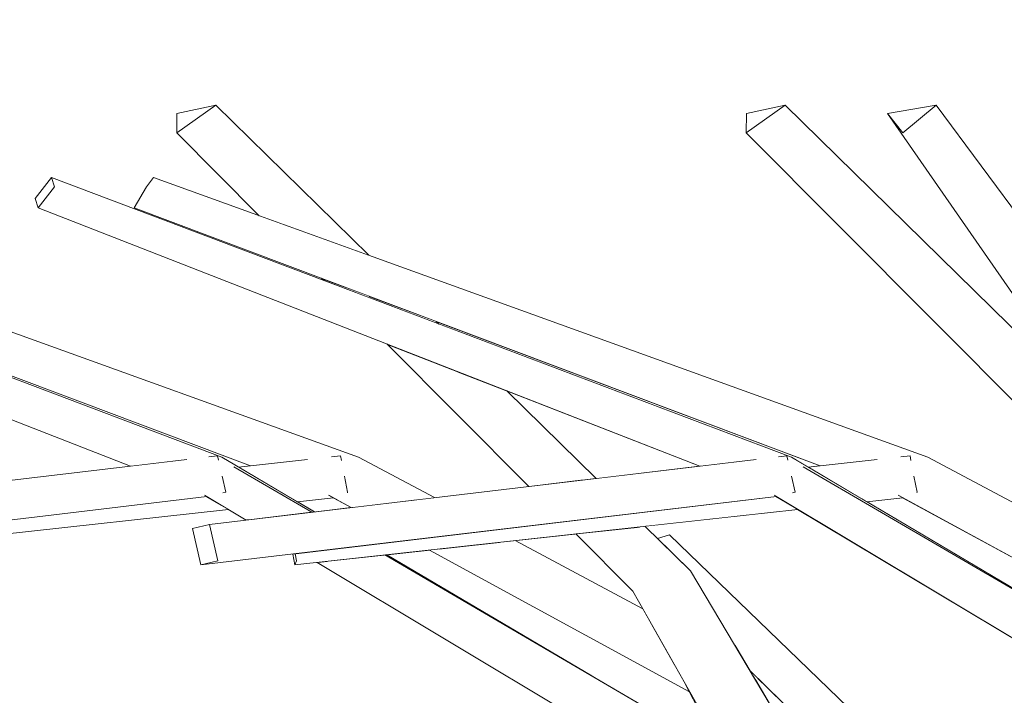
# Model space of a CAD drawing. Extents: x -289599 to -184549, y 66678 to 295474.
# Tile 460 of 656: x -250971 to -250891, y 71857 to 71912. Entities that reach past the tile are written whole.
import ezdxf

# ---------------------------------------------------------------- set-up
doc = ezdxf.new("R2010")
doc.units = 0
doc.header["$MEASUREMENT"] = 0
doc.linetypes.add('Wipeout_Contour', pattern=[1000, 0, -1000])
doc.layers.add('arch drzewa', color=8, linetype='Continuous')
doc.layers.add('Model drzwi', color=8, linetype='Continuous')
doc.layers.add('arch drzewa_Nr_Pióra__4', color=8, linetype='Continuous', lineweight=9)

msp = doc.modelspace()

# ---------------------------------------------------------------- wipeouts: each hides what was drawn before it
at = {"color": 254, "linetype": 'Wipeout_Contour', "lineweight": 0, "ltscale": 1279621.828077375}
msp.add_wipeout([(-250899.944, 71936.414), (-250862.955, 71906.83), (-250860.18, 71906.484), (-250862.948, 71908.465), (-250866.222, 71912.152)], dxfattribs=at).dxf.layer = 'arch drzewa'
at = {"color": 254, "linetype": 'Wipeout_Contour', "lineweight": 0, "ltscale": 1023967.471021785}
msp.add_wipeout([(-250957.343, 71870.313), (-250956.665, 71867.351), (-250955.282, 71867.688), (-250955.96, 71870.65)], dxfattribs=at).dxf.layer = 'arch drzewa'
at = {"color": 254, "linetype": 'Wipeout_Contour', "lineweight": 0, "ltscale": 1023938.743152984}
msp.add_wipeout([(-250949.205, 71868.237), (-250949.034, 71867.351), (-250948.91, 71867.688), (-250949.021, 71868.259)], dxfattribs=at).dxf.layer = 'arch drzewa'
at = {"color": 254, "linetype": 'Wipeout_Contour', "lineweight": 0, "ltscale": 1279801.726770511}
msp.add_wipeout([(-250937.549, 71887.149), (-250937.336, 71886.94), (-250908.697, 71876.108), (-250907.343, 71875.307), (-250906.371, 71875.414)], dxfattribs=at).dxf.layer = 'Model drzwi'
at = {"color": 254, "linetype": 'Wipeout_Contour', "lineweight": 0, "ltscale": 767974.935029}
msp.add_wipeout([(-250954.138, 71875.448), (-250953.998, 71875.337), (-250954.133, 71875.445)], dxfattribs=at).dxf.layer = 'Model drzwi'
at = {"color": 254, "linetype": 'Wipeout_Contour', "lineweight": 0, "ltscale": 1023934.76775604}
msp.add_wipeout([(-250948.833, 71872.485), (-250947.443, 71871.662), (-250944.451, 71872.018), (-250945.902, 71872.809)], dxfattribs=at).dxf.layer = 'Model drzwi'
at = {"color": 254, "linetype": 'Wipeout_Contour', "lineweight": 0, "ltscale": 1279808.577012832}
msp.add_wipeout([(-250941.551, 71868.178), (-250924.903, 71858.33), (-250914.503, 71852.251), (-250916.981, 71857.041), (-250938.106, 71868.559)], dxfattribs=at).dxf.layer = 'Model drzwi'

# ---------------------------------------------------------------- next in the draw order: wipeouts: each hides what was drawn before it
at = {"color": 254, "linetype": 'Wipeout_Contour', "lineweight": 0, "ltscale": 2047382.09321598}
msp.add_wipeout([(-250895.539, 71946.666), (-250859.465, 71906.049), (-250859.557, 71906.406), (-250860.282, 71907.878), (-250860.501, 71908.237), (-250857.357, 71907.181), (-250856.44, 71907.767), (-250892.636, 71948.52)], dxfattribs=at).dxf.layer = 'arch drzewa'
at = {"color": 254, "linetype": 'Wipeout_Contour', "lineweight": 0, "ltscale": 767891.279439}
msp.add_wipeout([(-250931.803, 71881.505), (-250924.55, 71874.383), (-250916.133, 71875.383)], dxfattribs=at).dxf.layer = 'Model drzwi'
at = {"color": 254, "linetype": 'Wipeout_Contour', "lineweight": 0, "ltscale": 1023846.091990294}
msp.add_wipeout([(-250926.196, 71869.875), (-250931.15, 71869.327), (-250920.756, 71863.782), (-250921.575, 71865.229)], dxfattribs=at).dxf.layer = 'Model drzwi'

# ---------------------------------------------------------------- next in the draw order: wipeouts: each hides what was drawn before it
at = {"color": 254, "linetype": 'Wipeout_Contour', "lineweight": 0, "ltscale": 1279656.946412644}
msp.add_wipeout([(-250895.539, 71946.666), (-250897.13, 71946.95), (-250862.948, 71908.465), (-250860.18, 71906.484), (-250859.465, 71906.049)], dxfattribs=at).dxf.layer = 'arch drzewa'
at = {"color": 254, "linetype": 'Wipeout_Contour', "lineweight": 0, "ltscale": 3838783.434264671}
msp.add_wipeout([(-250920.591, 71870.494), (-250919.578, 71869.499), (-250918.593, 71869.809), (-250902.01, 71853.781), (-250875.469, 71839.621), (-250878.549, 71845.52), (-250878.53, 71846.613), (-250875.693, 71847.282), (-250870.359, 71836.894), (-250856.75, 71829.633), (-250860.88, 71836.946), (-250863.695, 71843), (-250869.045, 71848.337), (-250882.454, 71856.459), (-250908.178, 71871.866)], dxfattribs=at).dxf.layer = 'Model drzwi'

# ---------------------------------------------------------------- next in the draw order: wipeouts: each hides what was drawn before it
at = {"color": 254, "linetype": 'Wipeout_Contour', "lineweight": 0, "ltscale": 1023722.436923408}
msp.add_wipeout([(-250899.64, 71872.809), (-250902.572, 71872.485), (-250880.089, 71859.187), (-250887.061, 71865.951)], dxfattribs=at).dxf.layer = 'Model drzwi'

# ---------------------------------------------------------------- next in the draw order: wipeouts: each hides what was drawn before it
at = {"color": 254, "linetype": 'Wipeout_Contour', "lineweight": 0, "ltscale": 767828.099856}
msp.add_wipeout([(-250870.635, 71866.866), (-250909.19, 71904.731), (-250912.371, 71902.482)], dxfattribs=at).dxf.layer = 'arch drzewa'

# ---------------------------------------------------------------- next in the draw order: wipeouts: each hides what was drawn before it
at = {"color": 254, "linetype": 'Wipeout_Contour', "lineweight": 0, "ltscale": 767784.137561}
msp.add_wipeout([(-250912.371, 71902.482), (-250875.313, 71865.229), (-250870.635, 71866.866)], dxfattribs=at).dxf.layer = 'arch drzewa'

# ---------------------------------------------------------------- next in the draw order: wipeouts: each hides what was drawn before it
at = {"color": 254, "linetype": 'Wipeout_Contour', "lineweight": 0, "ltscale": 767879.14959}
msp.add_wipeout([(-250909.19, 71904.731), (-250912.353, 71904.051), (-250912.371, 71902.482)], dxfattribs=at).dxf.layer = 'arch drzewa'
at = {"color": 254, "linetype": 'Wipeout_Contour', "lineweight": 0, "ltscale": 1791512.17724956}
msp.add_wipeout([(-250898.505, 71873.207), (-250900.021, 71873.019), (-250871.883, 71859.167), (-250873.816, 71862.583), (-250897.855, 71875.337), (-250898.715, 71874.444), (-250898.486, 71873.26)], dxfattribs=at).dxf.layer = 'arch drzewa'
at = {"color": 254, "linetype": 'Wipeout_Contour', "lineweight": 0, "ltscale": 1023865.566344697}
msp.add_wipeout([(-250909.915, 71872.906), (-250949.021, 71868.259), (-250948.91, 71867.688), (-250908.634, 71872.139)], dxfattribs=at).dxf.layer = 'arch drzewa'

# ---------------------------------------------------------------- next in the draw order: linework, layer by layer
at = {"layer": 'arch drzewa_Nr_Pióra__4', "linetype": 'Continuous'}
for p, q in [((-250909.19, 71904.731), (-250912.371, 71902.482)), ((-250912.353, 71904.051), (-250909.19, 71904.731)), ((-250912.371, 71902.482), (-250912.353, 71904.051))]:
    msp.add_line(p, q, dxfattribs=at)

# ---------------------------------------------------------------- next in the draw order: wipeouts: each hides what was drawn before it
at = {"color": 254, "linetype": 'Wipeout_Contour', "lineweight": 0, "ltscale": 1023663.052277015}
msp.add_wipeout([(-250900.066, 71873.041), (-250870.72, 71857.041), (-250871.136, 71857.846), (-250871.883, 71859.167)], dxfattribs=at).dxf.layer = 'arch drzewa'
at = {"color": 254, "linetype": 'Wipeout_Contour', "lineweight": 0, "ltscale": 1023863.358179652}
msp.add_wipeout([(-250948.91, 71867.688), (-250949.034, 71867.351), (-250908.178, 71871.866), (-250908.634, 71872.139)], dxfattribs=at).dxf.layer = 'arch drzewa'

# ---------------------------------------------------------------- next in the draw order: wipeouts: each hides what was drawn before it
at = {"color": 254, "linetype": 'Wipeout_Contour', "lineweight": 0, "ltscale": 1023700.612381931}
msp.add_wipeout([(-250897.599, 71876.108), (-250897.855, 71875.337), (-250873.955, 71862.828), (-250874.494, 71863.782)], dxfattribs=at).dxf.layer = 'arch drzewa'

# ---------------------------------------------------------------- next in the draw order: wipeouts: each hides what was drawn before it
at = {"color": 254, "linetype": 'Wipeout_Contour', "lineweight": 0, "ltscale": 767761.674104}
msp.add_wipeout([(-250873.955, 71862.828), (-250897.855, 71875.337), (-250873.816, 71862.583)], dxfattribs=at).dxf.layer = 'arch drzewa'

# ---------------------------------------------------------------- next in the draw order: wipeouts: each hides what was drawn before it
at = {"color": 254, "linetype": 'Wipeout_Contour', "lineweight": 0, "ltscale": 767949.198917}
msp.add_wipeout([(-250897.855, 71875.337), (-250961.08, 71898.091), (-250962.095, 71896.387)], dxfattribs=at).dxf.layer = 'arch drzewa'

# ---------------------------------------------------------------- next in the draw order: wipeouts: each hides what was drawn before it
at = {"color": 254, "linetype": 'Wipeout_Contour', "lineweight": 0, "ltscale": 1535711.43944803}
msp.add_wipeout([(-250962.095, 71896.387), (-250906.371, 71875.414), (-250901.826, 71875.916), (-250898.73, 71874.521), (-250898.715, 71874.444), (-250897.855, 71875.337)], dxfattribs=at).dxf.layer = 'arch drzewa'

# ---------------------------------------------------------------- next in the draw order: wipeouts: each hides what was drawn before it
at = {"color": 254, "linetype": 'Wipeout_Contour', "lineweight": 0, "ltscale": 767948.45258}
msp.add_wipeout([(-250897.599, 71876.108), (-250960.507, 71898.844), (-250961.08, 71898.091)], dxfattribs=at).dxf.layer = 'arch drzewa'

# ---------------------------------------------------------------- next in the draw order: wipeouts: each hides what was drawn before it
at = {"color": 254, "linetype": 'Wipeout_Contour', "lineweight": 0, "ltscale": 1279709.455079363}
msp.add_wipeout([(-250907.343, 71875.307), (-250903.033, 71872.758), (-250898.486, 71873.26), (-250898.73, 71874.521), (-250901.826, 71875.916)], dxfattribs=at).dxf.layer = 'arch drzewa'

# ---------------------------------------------------------------- next in the draw order: wipeouts: each hides what was drawn before it
at = {"color": 254, "linetype": 'Wipeout_Contour', "lineweight": 0, "ltscale": 767819.989116}
msp.add_wipeout([(-250899.059, 71876.222), (-250899.791, 71876.141), (-250898.989, 71875.858)], dxfattribs=at).dxf.layer = 'arch drzewa'
at = {"color": 254, "linetype": 'Wipeout_Contour', "lineweight": 0, "ltscale": 1791579.874117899}
msp.add_wipeout([(-250898.486, 71873.26), (-250903.033, 71872.758), (-250902.572, 71872.485), (-250899.64, 71872.809), (-250900.066, 71873.041), (-250900.021, 71873.019), (-250898.505, 71873.207)], dxfattribs=at).dxf.layer = 'arch drzewa'

# ---------------------------------------------------------------- next in the draw order: wipeouts: each hides what was drawn before it
at = {"color": 254, "linetype": 'Wipeout_Contour', "lineweight": 0, "ltscale": 1535596.048712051}
msp.add_wipeout([(-250908.61, 71873.207), (-250910.099, 71873.019), (-250827.453, 71828.409), (-250907.736, 71875.337), (-250908.663, 71874.451), (-250908.391, 71873.26)], dxfattribs=at).dxf.layer = 'arch drzewa'

# ---------------------------------------------------------------- next in the draw order: wipeouts: each hides what was drawn before it
at = {"color": 254, "linetype": 'Wipeout_Contour', "lineweight": 0, "ltscale": 767663.107213}
msp.add_wipeout([(-250910.14, 71873.041), (-250828.795, 71824.322), (-250827.453, 71828.409)], dxfattribs=at).dxf.layer = 'arch drzewa'

# ---------------------------------------------------------------- next in the draw order: wipeouts: each hides what was drawn before it
at = {"color": 254, "linetype": 'Wipeout_Contour', "lineweight": 0, "ltscale": 767810.86005}
msp.add_wipeout([(-250908.697, 71876.108), (-250907.736, 71875.337), (-250878.641, 71858.33)], dxfattribs=at).dxf.layer = 'arch drzewa'
at = {"color": 254, "linetype": 'Wipeout_Contour', "lineweight": 0, "ltscale": 767847.850052}
msp.add_wipeout([(-250910.163, 71873.05), (-250910.14, 71873.041), (-250910.126, 71873.054)], dxfattribs=at).dxf.layer = 'arch drzewa'

# ---------------------------------------------------------------- next in the draw order: wipeouts: each hides what was drawn before it
at = {"color": 254, "linetype": 'Wipeout_Contour', "lineweight": 0, "ltscale": 767973.123648}
msp.add_wipeout([(-250907.736, 71875.337), (-250968.563, 71898.091), (-250969.89, 71896.387)], dxfattribs=at).dxf.layer = 'arch drzewa'
at = {"color": 254, "linetype": 'Wipeout_Contour', "lineweight": 0, "ltscale": 1023786.877575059}
msp.add_wipeout([(-250916.897, 71866.866), (-250921.575, 71865.229), (-250907.882, 71848.381), (-250904.806, 71846.583)], dxfattribs=at).dxf.layer = 'arch drzewa'

# ---------------------------------------------------------------- next in the draw order: wipeouts: each hides what was drawn before it
at = {"color": 254, "linetype": 'Wipeout_Contour', "lineweight": 0, "ltscale": 1535765.760982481}
msp.add_wipeout([(-250907.736, 71875.337), (-250969.89, 71896.387), (-250916.133, 71875.383), (-250911.642, 71875.916), (-250908.679, 71874.521), (-250908.663, 71874.451)], dxfattribs=at).dxf.layer = 'arch drzewa'
at = {"color": 254, "linetype": 'Wipeout_Contour', "lineweight": 0, "ltscale": 767843.526557}
msp.add_wipeout([(-250907.882, 71848.381), (-250921.575, 71865.229), (-250914.099, 71852.015)], dxfattribs=at).dxf.layer = 'arch drzewa'

# ---------------------------------------------------------------- next in the draw order: linework, layer by layer
at = {"layer": 'arch drzewa_Nr_Pióra__4', "linetype": 'Continuous'}
msp.add_line((-250901.735, 71875.927), (-250907.343, 71875.307), dxfattribs=at)

# ---------------------------------------------------------------- next in the draw order: wipeouts: each hides what was drawn before it
at = {"color": 254, "linetype": 'Wipeout_Contour', "lineweight": 0, "ltscale": 767974.010584}
msp.add_wipeout([(-250908.697, 71876.108), (-250968.813, 71898.844), (-250968.563, 71898.091)], dxfattribs=at).dxf.layer = 'arch drzewa'
at = {"color": 254, "linetype": 'Wipeout_Contour', "lineweight": 0, "ltscale": 767845.022166}
msp.add_wipeout([(-250914.099, 71852.015), (-250917.398, 71857.846), (-250914.503, 71852.251)], dxfattribs=at).dxf.layer = 'arch drzewa'

# ---------------------------------------------------------------- next in the draw order: wipeouts: each hides what was drawn before it
at = {"color": 254, "linetype": 'Wipeout_Contour', "lineweight": 0, "ltscale": 1023986.681953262}
msp.add_wipeout([(-250958.633, 71902.482), (-250949.861, 71894.997), (-250943.024, 71892.526), (-250955.452, 71904.731)], dxfattribs=at).dxf.layer = 'arch drzewa'
at = {"color": 254, "linetype": 'Wipeout_Contour', "lineweight": 0, "ltscale": 1024052.540139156}
msp.add_wipeout([(-250968.563, 71898.091), (-250968.813, 71898.844), (-250970.141, 71897.14), (-250969.89, 71896.387)], dxfattribs=at).dxf.layer = 'arch drzewa'
at = {"color": 254, "linetype": 'Wipeout_Contour', "lineweight": 0, "ltscale": 1023929.95225998}
msp.add_wipeout([(-250943.123, 71889.247), (-250942.874, 71889.034), (-250937.336, 71886.939), (-250937.549, 71887.149)], dxfattribs=at).dxf.layer = 'arch drzewa'
at = {"color": 254, "linetype": 'Wipeout_Contour', "lineweight": 0, "ltscale": 1279830.517703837}
msp.add_wipeout([(-250911.642, 71875.916), (-250955.96, 71870.65), (-250955.282, 71867.688), (-250908.391, 71873.26), (-250908.679, 71874.521)], dxfattribs=at).dxf.layer = 'arch drzewa'

# ---------------------------------------------------------------- next in the draw order: linework, layer by layer
at = {"layer": 'arch drzewa_Nr_Pióra__4', "linetype": 'Continuous'}
msp.add_line((-250937.336, 71886.939), (-250937.549, 71887.149), dxfattribs=at)

# ---------------------------------------------------------------- next in the draw order: wipeouts: each hides what was drawn before it
at = {"color": 254, "linetype": 'Wipeout_Contour', "lineweight": 0, "ltscale": 767994.365323}
msp.add_wipeout([(-250949.861, 71894.997), (-250958.633, 71902.482), (-250951.931, 71895.745)], dxfattribs=at).dxf.layer = 'arch drzewa'
at = {"color": 254, "linetype": 'Wipeout_Contour', "lineweight": 0, "ltscale": 1023949.875274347}
msp.add_wipeout([(-250943.123, 71889.247), (-250946.869, 71890.657), (-250946.691, 71890.478), (-250942.874, 71889.034)], dxfattribs=at).dxf.layer = 'arch drzewa'
at = {"color": 254, "linetype": 'Wipeout_Contour', "lineweight": 0, "ltscale": 1023877.141231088}
msp.add_wipeout([(-250935.951, 71883.126), (-250925.564, 71874.262), (-250924.55, 71874.383), (-250931.803, 71881.505)], dxfattribs=at).dxf.layer = 'arch drzewa'
at = {"color": 254, "linetype": 'Wipeout_Contour', "lineweight": 0, "ltscale": 767848.456703}
msp.add_wipeout([(-250909.749, 71876.141), (-250908.985, 71875.858), (-250909.068, 71876.222)], dxfattribs=at).dxf.layer = 'arch drzewa'
at = {"color": 254, "linetype": 'Wipeout_Contour', "lineweight": 0, "ltscale": 1279830.266802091}
msp.add_wipeout([(-250955.282, 71867.688), (-250956.665, 71867.351), (-250909.915, 71872.906), (-250910.14, 71873.041), (-250910.163, 71873.05)], dxfattribs=at).dxf.layer = 'arch drzewa'

# ---------------------------------------------------------------- next in the draw order: linework, layer by layer
at = {"layer": 'arch drzewa_Nr_Pióra__4', "linetype": 'Continuous'}
for p, q in [((-250909.068, 71876.222), (-250909.754, 71876.141)), ((-250909.068, 71876.222), (-250908.985, 71875.856)), ((-250949.034, 71867.351), (-250949.205, 71868.237)), ((-250949.021, 71868.259), (-250948.91, 71867.688)), ((-250948.91, 71867.688), (-250949.034, 71867.351))]:
    msp.add_line(p, q, dxfattribs=at)

# ---------------------------------------------------------------- next in the draw order: wipeouts: each hides what was drawn before it
at = {"color": 254, "linetype": 'Wipeout_Contour', "lineweight": 0, "ltscale": 768011.092954}
msp.add_wipeout([(-250955.452, 71904.731), (-250958.614, 71904.051), (-250958.633, 71902.482)], dxfattribs=at).dxf.layer = 'arch drzewa'
at = {"color": 254, "linetype": 'Wipeout_Contour', "lineweight": 0, "ltscale": 1023892.420963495}
msp.add_wipeout([(-250941.557, 71885.317), (-250930.033, 71873.731), (-250925.564, 71874.262), (-250935.951, 71883.126)], dxfattribs=at).dxf.layer = 'arch drzewa'
at = {"color": 254, "linetype": 'Wipeout_Contour', "lineweight": 0, "ltscale": 1279742.342139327}
msp.add_wipeout([(-250910.14, 71873.041), (-250910.099, 71873.019), (-250908.61, 71873.207), (-250908.391, 71873.26), (-250910.126, 71873.054)], dxfattribs=at).dxf.layer = 'arch drzewa'
at = {"color": 254, "linetype": 'Wipeout_Contour', "lineweight": 0, "ltscale": 1280051.469192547}
msp.add_wipeout([(-250995.282, 71868.259), (-250995.172, 71867.688), (-250954.896, 71872.139), (-250956.177, 71872.906), (-250974.766, 71870.697)], dxfattribs=at).dxf.layer = 'arch drzewa'
at = {"color": 254, "linetype": 'Wipeout_Contour', "lineweight": 0, "ltscale": 767870.707502}
msp.add_wipeout([(-250920.591, 71870.494), (-250921.084, 71870.439), (-250916.897, 71866.866)], dxfattribs=at).dxf.layer = 'arch drzewa'

# ---------------------------------------------------------------- next in the draw order: linework, layer by layer
at = {"layer": 'arch drzewa_Nr_Pióra__4', "linetype": 'Continuous'}
for p, q in [((-250955.452, 71904.731), (-250958.633, 71902.482)), ((-250958.614, 71904.051), (-250955.452, 71904.731)), ((-250958.633, 71902.482), (-250958.614, 71904.051)), ((-250924.55, 71874.383), (-250931.803, 71881.505)), ((-250908.692, 71874.577), (-250908.391, 71873.26)), ((-250908.391, 71873.26), (-250908.617, 71873.205))]:
    msp.add_line(p, q, dxfattribs=at)

# ---------------------------------------------------------------- next in the draw order: wipeouts: each hides what was drawn before it
at = {"color": 254, "linetype": 'Wipeout_Contour', "lineweight": 0, "ltscale": 1791869.531588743}
msp.add_wipeout([(-250944.767, 71873.207), (-250946.283, 71873.019), (-250944.288, 71872.037), (-250939.067, 71872.658), (-250944.117, 71875.337), (-250944.976, 71874.444), (-250944.747, 71873.26)], dxfattribs=at).dxf.layer = 'arch drzewa'
at = {"color": 254, "linetype": 'Wipeout_Contour', "lineweight": 0, "ltscale": 1024039.291140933}
msp.add_wipeout([(-250995.295, 71867.351), (-250954.439, 71871.866), (-250954.896, 71872.139), (-250995.172, 71867.688)], dxfattribs=at).dxf.layer = 'arch drzewa'
at = {"color": 254, "linetype": 'Wipeout_Contour', "lineweight": 0, "ltscale": 1023833.837550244}
msp.add_wipeout([(-250926.196, 71869.875), (-250921.575, 71865.229), (-250916.897, 71866.866), (-250921.084, 71870.439)], dxfattribs=at).dxf.layer = 'arch drzewa'

# ---------------------------------------------------------------- next in the draw order: wipeouts: each hides what was drawn before it
at = {"color": 254, "linetype": 'Wipeout_Contour', "lineweight": 0, "ltscale": 767946.779303}
msp.add_wipeout([(-250946.327, 71873.041), (-250944.451, 71872.018), (-250944.288, 71872.037)], dxfattribs=at).dxf.layer = 'arch drzewa'
at = {"color": 254, "linetype": 'Wipeout_Contour', "lineweight": 0, "ltscale": 1279682.356918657}
msp.add_wipeout([(-250918.593, 71869.809), (-250919.578, 71869.499), (-250918.651, 71868.589), (-250879.003, 71831.5), (-250878.893, 71831.436)], dxfattribs=at).dxf.layer = 'arch drzewa'

# ---------------------------------------------------------------- next in the draw order: wipeouts: each hides what was drawn before it
at = {"color": 254, "linetype": 'Wipeout_Contour', "lineweight": 0, "ltscale": 1023916.163469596}
msp.add_wipeout([(-250943.86, 71876.108), (-250944.117, 71875.337), (-250939.01, 71872.664), (-250937.698, 71872.82)], dxfattribs=at).dxf.layer = 'arch drzewa'
at = {"color": 254, "linetype": 'Wipeout_Contour', "lineweight": 0, "ltscale": 1023726.361343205}
msp.add_wipeout([(-250879.003, 71831.5), (-250918.651, 71868.589), (-250918.352, 71868.295), (-250880.244, 71832.225)], dxfattribs=at).dxf.layer = 'arch drzewa'

# ---------------------------------------------------------------- next in the draw order: wipeouts: each hides what was drawn before it
at = {"color": 254, "linetype": 'Wipeout_Contour', "lineweight": 0, "ltscale": 767935.7051}
msp.add_wipeout([(-250939.01, 71872.664), (-250944.117, 71875.337), (-250939.067, 71872.658)], dxfattribs=at).dxf.layer = 'arch drzewa'
at = {"color": 254, "linetype": 'Wipeout_Contour', "lineweight": 0, "ltscale": 1279674.155059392}
msp.add_wipeout([(-250880.244, 71832.225), (-250918.352, 71868.295), (-250916.897, 71866.866), (-250913.374, 71860.957), (-250880.474, 71832.36)], dxfattribs=at).dxf.layer = 'arch drzewa'

# ---------------------------------------------------------------- next in the draw order: linework, layer by layer
at = {"layer": 'arch drzewa_Nr_Pióra__4', "linetype": 'Continuous'}
msp.add_line((-250930.033, 71873.731), (-250941.557, 71885.317), dxfattribs=at)

# ---------------------------------------------------------------- next in the draw order: wipeouts: each hides what was drawn before it
at = {"color": 254, "linetype": 'Wipeout_Contour', "lineweight": 0, "ltscale": 767802.706695}
msp.add_wipeout([(-250868.911, 71866.866), (-250896.934, 71904.731), (-250899.63, 71902.482)], dxfattribs=at).dxf.layer = 'arch drzewa'
at = {"color": 254, "linetype": 'Wipeout_Contour', "lineweight": 0, "ltscale": 768081.14599}
msp.add_wipeout([(-250944.117, 71875.337), (-251007.342, 71898.091), (-251008.356, 71896.387)], dxfattribs=at).dxf.layer = 'arch drzewa'
at = {"color": 254, "linetype": 'Wipeout_Contour', "lineweight": 0, "ltscale": 1023851.243072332}
msp.add_wipeout([(-250932.507, 71869.177), (-250937.384, 71868.638), (-250918.145, 71859.167), (-250920.078, 71862.583)], dxfattribs=at).dxf.layer = 'arch drzewa'
at = {"color": 254, "linetype": 'Wipeout_Contour', "lineweight": 0, "ltscale": 1023724.764378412}
msp.add_wipeout([(-250913.374, 71860.957), (-250912.068, 71858.766), (-250891.971, 71839.08), (-250880.474, 71832.36)], dxfattribs=at).dxf.layer = 'arch drzewa'

# ---------------------------------------------------------------- next in the draw order: linework, layer by layer
at = {"layer": 'arch drzewa_Nr_Pióra__4', "linetype": 'Continuous'}
msp.add_line((-250918.593, 71869.809), (-250919.578, 71869.499), dxfattribs=at)

# ---------------------------------------------------------------- next in the draw order: wipeouts: each hides what was drawn before it
at = {"color": 254, "linetype": 'Wipeout_Contour', "lineweight": 0, "ltscale": 1535514.174667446}
msp.add_wipeout([(-250899.63, 71902.482), (-250881.36, 71877.399), (-250873.316, 71869.499), (-250872.331, 71869.809), (-250869.166, 71866.749), (-250868.911, 71866.866)], dxfattribs=at).dxf.layer = 'arch drzewa'
at = {"color": 254, "linetype": 'Wipeout_Contour', "lineweight": 0, "ltscale": 1535975.334321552}
msp.add_wipeout([(-250944.117, 71875.337), (-251008.356, 71896.387), (-250952.633, 71875.414), (-250948.088, 71875.916), (-250944.991, 71874.521), (-250944.976, 71874.444)], dxfattribs=at).dxf.layer = 'arch drzewa'
at = {"color": 254, "linetype": 'Wipeout_Contour', "lineweight": 0, "ltscale": 1279803.248427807}
msp.add_wipeout([(-250938.106, 71868.558), (-250916.981, 71857.041), (-250917.398, 71857.846), (-250918.145, 71859.167), (-250937.384, 71868.638)], dxfattribs=at).dxf.layer = 'arch drzewa'
at = {"color": 254, "linetype": 'Wipeout_Contour', "lineweight": 0, "ltscale": 1023774.465264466}
msp.add_wipeout([(-250911.104, 71857.822), (-250911.691, 71858.133), (-250909.883, 71855.099), (-250906.751, 71853.557)], dxfattribs=at).dxf.layer = 'arch drzewa'

# ---------------------------------------------------------------- next in the draw order: linework, layer by layer
at = {"layer": 'arch drzewa_Nr_Pióra__4', "linetype": 'Continuous'}
for p, q in [((-250899.059, 71876.222), (-250899.802, 71876.14)), ((-250899.059, 71876.222), (-250898.987, 71875.853)), ((-250898.741, 71874.577), (-250898.486, 71873.26)), ((-250898.486, 71873.26), (-250898.506, 71873.205)), ((-250899.64, 71872.809), (-250902.572, 71872.485))]:
    msp.add_line(p, q, dxfattribs=at)

# ---------------------------------------------------------------- next in the draw order: wipeouts: each hides what was drawn before it
at = {"color": 254, "linetype": 'Wipeout_Contour', "lineweight": 0, "ltscale": 1023745.029953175}
msp.add_wipeout([(-250899.63, 71902.482), (-250900.891, 71904.051), (-250881.492, 71877.528), (-250881.36, 71877.399)], dxfattribs=at).dxf.layer = 'arch drzewa'
at = {"color": 254, "linetype": 'Wipeout_Contour', "lineweight": 0, "ltscale": 768080.399446}
msp.add_wipeout([(-250943.86, 71876.108), (-251006.768, 71898.844), (-251007.342, 71898.091)], dxfattribs=at).dxf.layer = 'arch drzewa'
at = {"color": 254, "linetype": 'Wipeout_Contour', "lineweight": 0, "ltscale": 1023849.388253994}
msp.add_wipeout([(-250931.15, 71869.327), (-250932.375, 71869.192), (-250920.217, 71862.828), (-250920.756, 71863.782)], dxfattribs=at).dxf.layer = 'arch drzewa'
at = {"color": 254, "linetype": 'Wipeout_Contour', "lineweight": 0, "ltscale": 767838.92245}
msp.add_wipeout([(-250912.068, 71858.766), (-250911.893, 71858.472), (-250911.625, 71858.332)], dxfattribs=at).dxf.layer = 'arch drzewa'

# ---------------------------------------------------------------- next in the draw order: linework, layer by layer
at = {"layer": 'arch drzewa_Nr_Pióra__4', "linetype": 'Continuous'}
for p, q in [((-250946.691, 71890.478), (-250946.869, 71890.657)), ((-250937.698, 71872.82), (-250943.86, 71876.108))]:
    msp.add_line(p, q, dxfattribs=at)

# ---------------------------------------------------------------- next in the draw order: wipeouts: each hides what was drawn before it
at = {"color": 254, "linetype": 'Wipeout_Contour', "lineweight": 0, "ltscale": 767800.96132}
msp.add_wipeout([(-250881.492, 71877.528), (-250900.891, 71904.051), (-250884.648, 71880.628)], dxfattribs=at).dxf.layer = 'arch drzewa'
at = {"color": 254, "linetype": 'Wipeout_Contour', "lineweight": 0, "ltscale": 1279929.367737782}
msp.add_wipeout([(-250948.088, 71875.916), (-250953.604, 71875.307), (-250949.295, 71872.758), (-250944.747, 71873.26), (-250944.991, 71874.521)], dxfattribs=at).dxf.layer = 'arch drzewa'
at = {"color": 254, "linetype": 'Wipeout_Contour', "lineweight": 0, "ltscale": 1023849.532599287}
msp.add_wipeout([(-250932.375, 71869.192), (-250932.507, 71869.177), (-250920.078, 71862.583), (-250920.217, 71862.828)], dxfattribs=at).dxf.layer = 'arch drzewa'
at = {"color": 254, "linetype": 'Wipeout_Contour', "lineweight": 0, "ltscale": 1023783.640444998}
msp.add_wipeout([(-250911.893, 71858.472), (-250911.691, 71858.133), (-250911.104, 71857.822), (-250911.625, 71858.332)], dxfattribs=at).dxf.layer = 'arch drzewa'

# ---------------------------------------------------------------- next in the draw order: wipeouts: each hides what was drawn before it
at = {"color": 254, "linetype": 'Wipeout_Contour', "lineweight": 0, "ltscale": 767844.785873}
msp.add_wipeout([(-250896.934, 71904.731), (-250900.891, 71904.051), (-250899.63, 71902.482)], dxfattribs=at).dxf.layer = 'arch drzewa'
at = {"color": 254, "linetype": 'Wipeout_Contour', "lineweight": 0, "ltscale": 767951.936289}
msp.add_wipeout([(-250945.321, 71876.222), (-250946.053, 71876.141), (-250945.25, 71875.858)], dxfattribs=at).dxf.layer = 'arch drzewa'
at = {"color": 254, "linetype": 'Wipeout_Contour', "lineweight": 0, "ltscale": 1791887.752142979}
msp.add_wipeout([(-250949.295, 71872.758), (-250948.833, 71872.485), (-250945.902, 71872.809), (-250946.327, 71873.041), (-250946.283, 71873.019), (-250944.767, 71873.207), (-250944.747, 71873.26)], dxfattribs=at).dxf.layer = 'arch drzewa'
at = {"color": 254, "linetype": 'Wipeout_Contour', "lineweight": 0, "ltscale": 767860.246428}
msp.add_wipeout([(-250946.399, 71867.642), (-250873.715, 71828.409), (-250941.718, 71868.159)], dxfattribs=at).dxf.layer = 'arch drzewa'

# ---------------------------------------------------------------- next in the draw order: linework, layer by layer
at = {"layer": 'arch drzewa_Nr_Pióra__4', "linetype": 'Continuous'}
for p, q in [((-250900.891, 71904.051), (-250896.934, 71904.731)), ((-250896.934, 71904.731), (-250899.63, 71902.482)), ((-250899.63, 71902.482), (-250900.891, 71904.051)), ((-250884.648, 71880.628), (-250900.891, 71904.051)), ((-250945.321, 71876.222), (-250946.064, 71876.14)), ((-250945.321, 71876.222), (-250945.249, 71875.853)), ((-250945.002, 71874.577), (-250944.747, 71873.26)), ((-250944.451, 71872.018), (-250946.289, 71873.02)), ((-250944.747, 71873.26), (-250944.767, 71873.205))]:
    msp.add_line(p, q, dxfattribs=at)

# ---------------------------------------------------------------- next in the draw order: wipeouts: each hides what was drawn before it
at = {"color": 254, "linetype": 'Wipeout_Contour', "lineweight": 0, "ltscale": 2303914.04904614}
msp.add_wipeout([(-250956.363, 71873.02), (-250952.692, 71871.039), (-250947.666, 71871.636), (-250953.213, 71874.879), (-250953.088, 71874.801), (-250953.998, 71875.337), (-250954.925, 71874.451), (-250954.652, 71873.26), (-250954.857, 71873.211)], dxfattribs=at).dxf.layer = 'arch drzewa'
at = {"color": 254, "linetype": 'Wipeout_Contour', "lineweight": 0, "ltscale": 1023766.351393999}
msp.add_wipeout([(-250947.233, 71867.55), (-250875.056, 71824.322), (-250873.715, 71828.409), (-250946.399, 71867.642)], dxfattribs=at).dxf.layer = 'arch drzewa'

# ---------------------------------------------------------------- next in the draw order: linework, layer by layer
at = {"layer": 'arch drzewa_Nr_Pióra__4', "linetype": 'Continuous'}
for p, q in [((-250870.635, 71866.866), (-250909.19, 71904.731)), ((-250868.911, 71866.866), (-250896.934, 71904.731)), ((-250875.313, 71865.229), (-250912.371, 71902.482)), ((-250878.641, 71858.33), (-250908.697, 71876.108)), ((-250874.494, 71863.782), (-250897.599, 71876.108)), ((-250827.453, 71828.409), (-250907.736, 71875.337)), ((-250828.795, 71824.322), (-250910.104, 71873.019)), ((-250870.72, 71857.041), (-250900.027, 71873.02)), ((-250916.897, 71866.866), (-250920.591, 71870.494)), ((-250878.893, 71831.436), (-250918.593, 71869.809)), ((-250904.806, 71846.583), (-250916.897, 71866.866)), ((-250914.099, 71852.015), (-250921.575, 71865.229)), ((-250891.971, 71839.08), (-250912.068, 71858.766)), ((-250914.503, 71852.251), (-250917.398, 71857.846))]:
    msp.add_line(p, q, dxfattribs=at)

# ---------------------------------------------------------------- next in the draw order: wipeouts: each hides what was drawn before it
at = {"color": 254, "linetype": 'Wipeout_Contour', "lineweight": 0, "ltscale": 767971.845928}
msp.add_wipeout([(-250952.692, 71871.039), (-250956.402, 71873.041), (-250952.998, 71871.002)], dxfattribs=at).dxf.layer = 'arch drzewa'
at = {"color": 254, "linetype": 'Wipeout_Contour', "lineweight": 0, "ltscale": 767913.695996}
msp.add_wipeout([(-250941.551, 71868.178), (-250941.718, 71868.159), (-250924.903, 71858.33)], dxfattribs=at).dxf.layer = 'arch drzewa'

# ---------------------------------------------------------------- next in the draw order: linework, layer by layer
at = {"layer": 'arch drzewa_Nr_Pióra__4', "linetype": 'Continuous'}
for p, q in [((-250921.575, 71865.229), (-250926.196, 71869.875)), ((-250920.756, 71863.782), (-250931.15, 71869.327)), ((-250873.715, 71828.409), (-250941.718, 71868.159)), ((-250924.903, 71858.33), (-250941.551, 71868.178)), ((-250916.981, 71857.041), (-250938.106, 71868.558)), ((-250875.056, 71824.322), (-250947.233, 71867.55))]:
    msp.add_line(p, q, dxfattribs=at)

# ---------------------------------------------------------------- next in the draw order: wipeouts: each hides what was drawn before it
at = {"color": 254, "linetype": 'Wipeout_Contour', "lineweight": 0, "ltscale": 1535934.163078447}
msp.add_wipeout([(-250954.958, 71876.108), (-250953.998, 71875.337), (-250953.088, 71874.801), (-250953.213, 71874.879), (-250947.666, 71871.636), (-250947.443, 71871.662)], dxfattribs=at).dxf.layer = 'arch drzewa'
at = {"color": 254, "linetype": 'Wipeout_Contour', "lineweight": 0, "ltscale": 767979.798274}
msp.add_wipeout([(-250956.424, 71873.05), (-250956.402, 71873.041), (-250956.388, 71873.054)], dxfattribs=at).dxf.layer = 'arch drzewa'

# ---------------------------------------------------------------- next in the draw order: linework, layer by layer
at = {"layer": 'arch drzewa_Nr_Pióra__4', "linetype": 'Continuous'}
for p, q in [((-250945.902, 71872.809), (-250948.833, 71872.485)), ((-250908.178, 71871.866), (-250949.034, 71867.351))]:
    msp.add_line(p, q, dxfattribs=at)

# ---------------------------------------------------------------- next in the draw order: wipeouts: each hides what was drawn before it
at = {"color": 254, "linetype": 'Wipeout_Contour', "lineweight": 0, "ltscale": 768105.071158}
msp.add_wipeout([(-250953.998, 71875.337), (-251014.824, 71898.091), (-251016.152, 71896.387)], dxfattribs=at).dxf.layer = 'arch drzewa'

# ---------------------------------------------------------------- next in the draw order: wipeouts: each hides what was drawn before it
at = {"color": 254, "linetype": 'Wipeout_Contour', "lineweight": 0, "ltscale": 1536029.656849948}
msp.add_wipeout([(-250953.998, 71875.337), (-251016.152, 71896.387), (-250962.395, 71875.383), (-250957.903, 71875.916), (-250954.941, 71874.521), (-250954.925, 71874.451)], dxfattribs=at).dxf.layer = 'arch drzewa'

# ---------------------------------------------------------------- next in the draw order: linework, layer by layer
at = {"layer": 'arch drzewa_Nr_Pióra__4', "linetype": 'Continuous'}
for p, q in [((-250947.996, 71875.927), (-250953.604, 71875.307)), ((-250947.666, 71871.636), (-250953.998, 71875.337))]:
    msp.add_line(p, q, dxfattribs=at)

# ---------------------------------------------------------------- next in the draw order: wipeouts: each hides what was drawn before it
at = {"color": 254, "linetype": 'Wipeout_Contour', "lineweight": 0, "ltscale": 768105.957917}
msp.add_wipeout([(-251015.075, 71898.844), (-251014.824, 71898.091), (-250954.958, 71876.108)], dxfattribs=at).dxf.layer = 'arch drzewa'

# ---------------------------------------------------------------- next in the draw order: linework, layer by layer
at = {"layer": 'arch drzewa_Nr_Pióra__4', "linetype": 'Continuous'}
for p, q in [((-250943.024, 71892.526), (-250955.452, 71904.731)), ((-250951.931, 71895.745), (-250958.633, 71902.482)), ((-250970.141, 71897.14), (-250968.813, 71898.844)), ((-250968.813, 71898.844), (-250968.563, 71898.091)), ((-250960.507, 71898.844), (-250961.08, 71898.091)), ((-250968.563, 71898.091), (-250969.89, 71896.387)), ((-250961.08, 71898.091), (-250962.095, 71896.387)), ((-250969.89, 71896.387), (-250970.141, 71897.14))]:
    msp.add_line(p, q, dxfattribs=at)

# ---------------------------------------------------------------- next in the draw order: wipeouts: each hides what was drawn before it
at = {"color": 254, "linetype": 'Wipeout_Contour', "lineweight": 0, "ltscale": 767980.404395}
msp.add_wipeout([(-250956.011, 71876.141), (-250955.247, 71875.858), (-250955.33, 71876.222)], dxfattribs=at).dxf.layer = 'arch drzewa'

# ---------------------------------------------------------------- next in the draw order: wipeouts: each hides what was drawn before it
at = {"color": 254, "linetype": 'Wipeout_Contour', "lineweight": 0, "ltscale": 1280050.433127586}
msp.add_wipeout([(-250957.903, 71875.916), (-251002.222, 71870.65), (-251001.544, 71867.688), (-250954.652, 71873.26), (-250954.941, 71874.521)], dxfattribs=at).dxf.layer = 'arch drzewa'

# ---------------------------------------------------------------- next in the draw order: linework, layer by layer
at = {"layer": 'arch drzewa_Nr_Pióra__4', "linetype": 'Continuous'}
for p, q in [((-250954.958, 71876.108), (-251015.075, 71898.844)), ((-250943.86, 71876.108), (-251006.768, 71898.844)), ((-250908.697, 71876.108), (-250968.813, 71898.844)), ((-250897.599, 71876.108), (-250960.507, 71898.844)), ((-250962.395, 71875.383), (-251016.152, 71896.387)), ((-250952.633, 71875.414), (-251008.356, 71896.387)), ((-250916.133, 71875.383), (-250969.89, 71896.387)), ((-250906.371, 71875.414), (-250962.095, 71896.387)), ((-250955.33, 71876.222), (-250956.016, 71876.141)), ((-250955.33, 71876.222), (-250955.246, 71875.856))]:
    msp.add_line(p, q, dxfattribs=at)

# ---------------------------------------------------------------- next in the draw order: wipeouts: each hides what was drawn before it
at = {"color": 254, "linetype": 'Wipeout_Contour', "lineweight": 0, "ltscale": 1536060.477867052}
msp.add_wipeout([(-251002.927, 71867.351), (-250974.766, 71870.697), (-250956.367, 71873.02), (-250956.402, 71873.041), (-250956.424, 71873.05), (-251001.544, 71867.688)], dxfattribs=at).dxf.layer = 'arch drzewa'

# ---------------------------------------------------------------- next in the draw order: linework, layer by layer
at = {"layer": 'arch drzewa_Nr_Pióra__4', "linetype": 'Continuous'}
msp.add_line((-250955.282, 71867.688), (-250956.665, 71867.351), dxfattribs=at)

# ---------------------------------------------------------------- next in the draw order: wipeouts: each hides what was drawn before it
at = {"color": 254, "linetype": 'Wipeout_Contour', "lineweight": 0, "ltscale": 767996.655711}
msp.add_wipeout([(-250956.364, 71873.019), (-250974.766, 71870.697), (-250956.177, 71872.906)], dxfattribs=at).dxf.layer = 'arch drzewa'

# ---------------------------------------------------------------- next in the draw order: linework, layer by layer
at = {"layer": 'arch drzewa_Nr_Pióra__4', "linetype": 'Continuous'}
for p, q in [((-250957.819, 71875.927), (-251002.222, 71870.65)), ((-250954.439, 71871.866), (-250995.295, 71867.351)), ((-250957.343, 71870.313), (-250955.96, 71870.65)), ((-250955.96, 71870.65), (-250955.282, 71867.688)), ((-250956.665, 71867.351), (-250957.343, 71870.313))]:
    msp.add_line(p, q, dxfattribs=at)

# ---------------------------------------------------------------- next in the draw order: wipeouts: each hides what was drawn before it
at = {"color": 254, "linetype": 'Wipeout_Contour', "lineweight": 0, "ltscale": 1279962.253664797}
msp.add_wipeout([(-250956.402, 71873.041), (-250956.363, 71873.02), (-250954.857, 71873.211), (-250954.652, 71873.26), (-250956.388, 71873.054)], dxfattribs=at).dxf.layer = 'arch drzewa'

# ---------------------------------------------------------------- next in the draw order: linework, layer by layer
at = {"layer": 'arch drzewa_Nr_Pióra__4', "linetype": 'Continuous'}
for p, q in [((-250911.557, 71875.927), (-250955.96, 71870.65)), ((-250947.443, 71871.662), (-250954.958, 71876.108)), ((-250954.954, 71874.577), (-250954.652, 71873.26)), ((-250952.998, 71871.002), (-250956.366, 71873.019)), ((-250954.652, 71873.26), (-250954.879, 71873.205)), ((-250956.177, 71872.906), (-251002.927, 71867.351)), ((-250909.915, 71872.906), (-250956.665, 71867.351))]:
    msp.add_line(p, q, dxfattribs=at)

doc.saveas('drawing.dxf')
